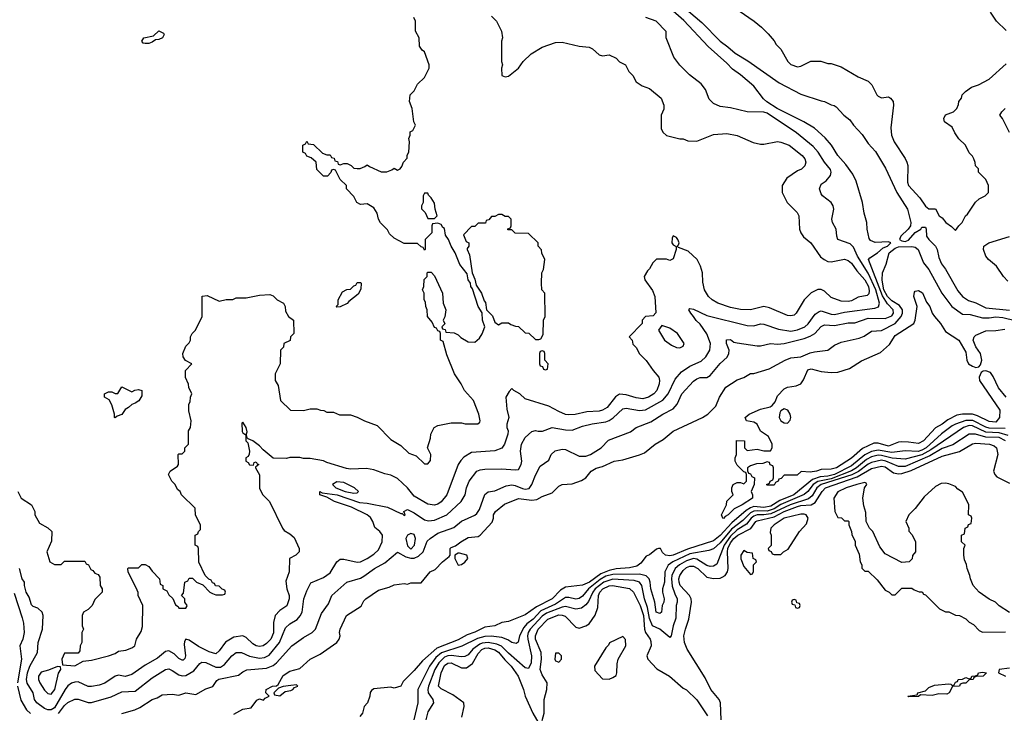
# Model space of a CAD drawing. Header units: inches. Extents: x 2348341 to 2479810, y 460419 to 613669.
# Tile 543 of 656: x 2420683 to 2426540, y 580609 to 584738. Entities that reach past the tile are written whole.
import ezdxf

# ---------------------------------------------------------------- set-up
doc = ezdxf.new("R2010")
doc.units = ezdxf.units.IN
doc.header["$MEASUREMENT"] = 0
doc.layers.add('C4528', color=7, linetype='Continuous')

msp = doc.modelspace()

# ---------------------------------------------------------------- linework, layer by layer
at = {"layer": 'C4528', "color": 2}
for points, elevation in [([(2424570, 584868.7), (2424741.3, 584721.3), (2424849.3, 584609.3), (2424896, 584576), (2424938.3, 584538.3), (2425013.7, 584493.7), (2425201.1, 584361.1), (2425330, 584295.2), (2425450, 584254), (2425470.6, 584250.6), (2425510, 584231), (2425527.7, 584227.7), (2425539.1, 584219.1), (2425586, 584170), (2425621.6, 584141.6), (2425643, 584110), (2425694.7, 584054.7), (2425730, 584001.6), (2425772.9, 583952.9), (2425833.5, 583853.5), (2425899.5, 583710), (2425963.1, 583610), (2425983.1, 583530), (2425981.7, 583510), (2425968.5, 583490), (2425924.2, 583450), (2425916.4, 583430), (2425930, 583421.5), (2425950, 583417.6), (2425970, 583424.9), (2426009.7, 583470.3), (2426044, 583490), (2426050, 583502), (2426070, 583502), (2426074.8, 583490), (2426077.3, 583450), (2426090.8, 583430), (2426130.7, 583390), (2426140.7, 583370), (2426150, 583322), (2426165.2, 583285.2), (2426190, 583252), (2426263.6, 583123.6), (2426290.5, 583090), (2426326.1, 583066.1), (2426370, 583052), (2426430, 583022.4), (2426571.1, 583008.9)], 62), ([(2421290, 580606.8), (2421368, 580630), (2421397.5, 580642.5), (2421470, 580690.7), (2421500.2, 580699.8), (2421530, 580718), (2421590, 580722), (2421630, 580716), (2421670, 580730.7), (2421730, 580720.7), (2421790, 580754.8), (2421832.3, 580767.7), (2421856, 580804), (2421867.2, 580812.8), (2421985.2, 580834.8), (2422010, 580856), (2422032.9, 580867.1), (2422150, 580877.6), (2422190, 580892.4), (2422211, 580909), (2422301.2, 581010), (2422370, 581060.7), (2422422, 581090), (2422442, 581110), (2422478, 581202), (2422520.2, 581259.8), (2422539, 581310), (2422628.7, 581390), (2422710, 581413.4), (2422730, 581424.9), (2422793.2, 581470), (2422855.6, 581504.4), (2422930, 581567.3), (2422980, 581540), (2423010, 581531.3), (2423030, 581532.6), (2423055.8, 581544.2), (2423082.4, 581570), (2423105.8, 581634.2), (2423124, 581650), (2423170, 581680.5), (2423265.6, 581714.4), (2423310, 581753.4), (2423390, 581787.3), (2423402, 581798), (2423417.7, 581822.3), (2423449.7, 581910.3), (2423470, 581927.7), (2423510, 581933), (2423576.9, 581963.1), (2423610, 581968.4), (2423630, 581964.9), (2423673.6, 581946.4), (2423690, 581943.1), (2423712.5, 581947.5), (2423729.5, 581970), (2423750, 582026), (2423779.5, 582080.5), (2423830, 582116), (2423844.5, 582150), (2423868.8, 582171.2), (2423910, 582182), (2423930, 582179.5), (2424010, 582139.3), (2424050, 582139.5), (2424077.2, 582150), (2424142, 582190), (2424185.6, 582234.4), (2424316.5, 582283.5), (2424349.5, 582310.5), (2424436.6, 582343.4), (2424509, 582390), (2424570, 582420.7), (2424592.7, 582450), (2424621.2, 582510), (2424690, 582586.8), (2424710, 582600.7), (2424730, 582607.3), (2424770, 582607.7), (2424790, 582618.8), (2424849.7, 582690.3), (2424891.8, 582728.2), (2424900.9, 582750), (2424902, 582770), (2424886.6, 582810), (2424887.3, 582832.7), (2424910, 582833.4), (2424930, 582818.8), (2424950, 582814), (2425070, 582796), (2425090, 582796), (2425149.5, 582810.5), (2425190, 582805.5), (2425230, 582810.4), (2425350, 582840.3), (2425385.7, 582854.3), (2425412.7, 582870), (2425450, 582910.6), (2425470, 582921.6), (2425530, 582917.6), (2425610, 582932.4), (2425650, 582932.4), (2425730, 582960.3), (2425830, 582959.5), (2425870, 582975.5), (2425880.5, 582990), (2425878, 583010), (2425845.8, 583045.8), (2425814.2, 583094.2), (2425731.8, 583310), (2425739.6, 583320.4), (2425785.1, 583350), (2425820, 583380), (2425844, 583390), (2425865.2, 583410), (2425850, 583416.3), (2425771.1, 583411.1), (2425744, 583424), (2425734.9, 583434.9), (2425723.7, 583490), (2425722, 583530), (2425706.3, 583586.3), (2425696.9, 583650), (2425657.5, 583777.5), (2425638, 583818), (2425596.2, 583876.2), (2425549.1, 583929.1), (2425511.5, 583991.5), (2425474.1, 584034.1), (2425410, 584092.6), (2425347, 584130), (2425189.2, 584209.2), (2425128, 584248), (2425107.4, 584267.4), (2425050, 584342.6), (2424970, 584409.7), (2424923, 584443), (2424890, 584478.7), (2424778.2, 584578.2), (2424633.2, 584733.2), (2424537.2, 584817.2)], 62), ([(2424962, 584790), (2425052, 584730), (2425094.4, 584694.4), (2425134.4, 584654.4), (2425170, 584612), (2425182, 584590), (2425210, 584562), (2425252, 584490), (2425270, 584472), (2425310, 584458), (2425330, 584462), (2425388.9, 584491.1), (2425448.4, 584491.6), (2425490, 584478), (2425510, 584478), (2425570, 584458), (2425670, 584398), (2425730, 584372), (2425752, 584350), (2425782, 584290), (2425790, 584282), (2425810, 584272), (2425850, 584278), (2425862, 584270), (2425878, 584250), (2425881, 584230), (2425865.2, 584094.8), (2425867.7, 584050), (2425884.9, 584010), (2425950, 583911), (2425959.1, 583890), (2425964.9, 583870), (2425963.1, 583770), (2425970.4, 583750), (2426037.4, 583677.4), (2426070, 583626.8), (2426090, 583611), (2426130, 583612), (2426152, 583570), (2426170, 583558), (2426192, 583530), (2426226.4, 583506.4), (2426250, 583482), (2426268.9, 583511.1), (2426288, 583530), (2426308, 583570), (2426320.4, 583579.6), (2426368.9, 583651.1), (2426390, 583672), (2426426, 583690), (2426446, 583710), (2426446, 583750), (2426430, 583786), (2426386, 583830), (2426386, 583850), (2426368.4, 583868.4), (2426367.3, 583887.3), (2426358, 583910), (2426350, 583926), (2426330, 583946), (2426308, 583990), (2426269.1, 584029.1), (2426244.7, 584064.7), (2426230, 584098), (2426184, 584130), (2426179, 584150), (2426189.4, 584170.6), (2426238, 584190), (2426258, 584210), (2426267.3, 584232.7), (2426268.4, 584251.6), (2426286, 584270), (2426288, 584290), (2426308.9, 584311.1), (2426344.7, 584335.3), (2426386, 584350), (2426450, 584384.7), (2426550, 584476)], 66), ([(2426550, 584672.7), (2426493.2, 584730), (2426458, 584782)], 66), ([(2420671.3, 581930), (2420692, 581890), (2420752, 581850), (2420772, 581810), (2420772, 581790), (2420799.6, 581739.6), (2420850, 581712), (2420874, 581690), (2420872.7, 581632.7), (2420844.7, 581570), (2420862, 581510), (2420890, 581494), (2420930, 581494), (2420950, 581514), (2421070, 581514), (2421078, 581498), (2421092.7, 581492.7), (2421105.4, 581465.4), (2421118, 581458), (2421130, 581442), (2421150, 581434), (2421159.6, 581419.6), (2421162, 581370), (2421174, 581350), (2421174, 581330), (2421130, 581286), (2421114, 581250), (2421090, 581226), (2421062, 581210), (2421054, 581190), (2421054, 581130), (2421062, 581110), (2421052, 581090), (2421052, 581030), (2421042, 581010), (2421039.6, 580980.4), (2421030, 580966), (2420950, 580966), (2420934, 580930), (2420938, 580898), (2421010, 580892), (2421060.4, 580919.6), (2421110, 580924.7), (2421210, 580951), (2421250, 580964.7), (2421270, 580978), (2421314.6, 580985.4), (2421350, 580998), (2421368, 581010), (2421378, 581050), (2421404.7, 581095.3), (2421413.6, 581126.4), (2421415.3, 581250), (2421388, 581310), (2421387.3, 581327.3), (2421376.4, 581356.4), (2421328.4, 581448.4), (2421326, 581470), (2421330, 581474), (2421390, 581474), (2421410, 581494), (2421430, 581494), (2421450, 581482), (2421470, 581454), (2421514, 581410), (2421518, 581378), (2421534, 581370), (2421534, 581350), (2421558, 581338), (2421570, 581314), (2421592.7, 581292.7), (2421610, 581254), (2421624.7, 581244.7), (2421630, 581234), (2421670, 581234), (2421676.4, 581243.6), (2421678, 581250), (2421666, 581270), (2421666, 581290), (2421646, 581310), (2421656.4, 581323.6), (2421666, 581390), (2421682, 581398), (2421690, 581414), (2421710, 581414), (2421734, 581390), (2421772.7, 581372.7), (2421814, 581330), (2421830, 581322), (2421850, 581314), (2421890, 581314), (2421902, 581318), (2421906, 581330), (2421902, 581342), (2421887.3, 581347.3), (2421870, 581366), (2421847.3, 581367.3), (2421842, 581382), (2421830, 581386), (2421822, 581402), (2421807.3, 581407.3), (2421786, 581430), (2421748.4, 581508.4), (2421746, 581590), (2421742, 581602), (2421726, 581610), (2421726, 581670), (2421742, 581678), (2421746, 581690), (2421758, 581702), (2421758, 581730), (2421728.4, 581788.4), (2421726, 581830), (2421646, 581910), (2421638, 581930), (2421622, 581942), (2421608, 581970), (2421588, 581990), (2421568, 582030), (2421578, 582050), (2421620.4, 582079.6), (2421628, 582090), (2421626, 582150), (2421630, 582154), (2421650, 582154), (2421666, 582170), (2421666, 582190), (2421686, 582210), (2421686, 582290), (2421698, 582310), (2421702, 582350), (2421688, 582410), (2421688, 582450), (2421696.4, 582463.6), (2421698, 582490), (2421706, 582510), (2421688.4, 582548.4), (2421687.3, 582567.3), (2421668.4, 582608.4), (2421668, 582650), (2421706, 582690), (2421668.9, 582708.9), (2421655.3, 582730), (2421654, 582750), (2421670, 582794), (2421690, 582814), (2421698, 582830), (2421698, 582850), (2421708, 582870), (2421728, 582890), (2421768.7, 582970), (2421768.7, 583091.3), (2421796.9, 583096.9), (2421870, 583062), (2421911.6, 583071.6), (2421950, 583072), (2421970, 583082), (2422030, 583082), (2422110, 583098), (2422170, 583102), (2422190, 583094), (2422214, 583070), (2422251.1, 583051.1), (2422262, 583030), (2422263.6, 583003.6), (2422282, 582970), (2422312, 582950), (2422314, 582870), (2422294, 582850), (2422291.1, 582828.9), (2422254, 582810), (2422251.6, 582788.4), (2422234, 582770), (2422232, 582690), (2422202, 582630), (2422202, 582590), (2422219.6, 582559.6), (2422234, 582470), (2422292.7, 582412.7), (2422370, 582411.3), (2422410, 582422), (2422450, 582422), (2422472.7, 582412.7), (2422491.6, 582411.6), (2422510, 582402), (2422550, 582402), (2422585.4, 582385.4), (2422650, 582384.7), (2422690, 582372), (2422734, 582350), (2422810, 582322), (2422890, 582238), (2422950, 582202), (2422996.9, 582156.9), (2423042, 582142), (2423090, 582094), (2423110, 582094), (2423127.3, 582112.7), (2423128, 582150), (2423108, 582190), (2423127.3, 582247.3), (2423128.9, 582271.1), (2423148.9, 582311.1), (2423170, 582322), (2423250, 582338), (2423310, 582338), (2423331.6, 582331.6), (2423408.4, 582331.6), (2423419, 582341), (2423422, 582350), (2423413.2, 582390), (2423382, 582470), (2423329.4, 582529.4), (2423309, 582570), (2423269, 582630), (2423223.1, 582743.1), (2423202, 582822), (2423186, 582830), (2423186, 582870), (2423182, 582882), (2423170, 582886), (2423162, 582902), (2423150, 582906), (2423136.4, 582936.4), (2423108, 582970), (2423106, 583010), (2423098, 583030), (2423096.4, 583056.4), (2423088, 583070), (2423088, 583110), (2423078, 583130), (2423086, 583150), (2423088.4, 583191.6), (2423106, 583210), (2423106, 583230), (2423110, 583234), (2423130, 583234), (2423150, 583214), (2423198, 583110), (2423202, 583050), (2423218, 583010), (2423211.6, 582968.4), (2423202, 582950), (2423212, 582928), (2423194, 582910), (2423198, 582898), (2423212.7, 582892.7), (2423218, 582878), (2423267.3, 582872.7), (2423290, 582862), (2423306, 582846), (2423350, 582821), (2423390, 582818), (2423418, 582842), (2423433.2, 582866.8), (2423449, 582910), (2423435.1, 582950), (2423433.6, 582993.6), (2423409.7, 583029.7), (2423376, 583136), (2423366.6, 583150), (2423364, 583170), (2423349.6, 583189.6), (2423344.7, 583224.7), (2423301.1, 583281.1), (2423272.7, 583350), (2423248.7, 583390), (2423234, 583430), (2423215.5, 583455.5), (2423210, 583494), (2423200.2, 583500.2), (2423190, 583518), (2423170, 583526), (2423138, 583522), (2423134, 583510), (2423134, 583470), (2423094, 583430), (2423094, 583370), (2423090, 583366), (2423082, 583382), (2423070, 583386), (2423050, 583406), (2422970, 583406), (2422910, 583438), (2422883.1, 583463.1), (2422870, 583486), (2422828.4, 583528.4), (2422818, 583550), (2422810, 583586), (2422790, 583618), (2422750, 583642), (2422710, 583638), (2422688.7, 583648.7), (2422670, 583686), (2422626, 583730), (2422626, 583750), (2422590, 583786), (2422562, 583842), (2422550, 583846), (2422538, 583842), (2422532.7, 583827.3), (2422512.7, 583807.3), (2422490, 583806), (2422450, 583846), (2422446, 583890), (2422416.4, 583916.4), (2422390, 583926), (2422382, 583942), (2422366, 583950), (2422366, 583990), (2422382, 583998), (2422390, 584014), (2422398, 583998), (2422430, 583994), (2422483.6, 583943.6), (2422510, 583934), (2422530, 583934), (2422538, 583918), (2422552.7, 583912.7), (2422558, 583898), (2422572.7, 583892.7), (2422578, 583878), (2422590, 583874), (2422610, 583882), (2422630, 583882), (2422654, 583870), (2422670, 583854), (2422690, 583852), (2422707.3, 583852.7), (2422736.4, 583863.6), (2422750, 583874), (2422763.6, 583863.6), (2422832.7, 583832.7), (2422867.3, 583832.7), (2422896.4, 583843.6), (2422910, 583854), (2422930, 583842), (2422946, 583850), (2422956.4, 583863.6), (2422966, 583890), (2422987.3, 583912.7), (2422988.4, 583931.6), (2422998, 583950), (2423002, 584010), (2422998, 584030), (2423006, 584050), (2423006, 584070), (2423022, 584078), (2423038, 584110), (2423028, 584130), (2423018, 584210), (2423002, 584250), (2423006, 584290), (2423030, 584314), (2423050, 584354), (2423090, 584394), (2423118, 584450), (2423118, 584470), (2423090, 584546), (2423076.4, 584556.4), (2423060.4, 584580.4), (2423058, 584630), (2423038, 584670), (2423038, 584730), (2423028, 584750)], 74), ([(2423490, 584758), (2423518, 584730), (2423548, 584670), (2423555.3, 584630), (2423548.7, 584610), (2423548, 584490), (2423555.3, 584470), (2423548.4, 584448.4), (2423550, 584406), (2423570, 584398), (2423590, 584402), (2423650, 584448.7), (2423678, 584490), (2423724.5, 584535.5), (2423790, 584574), (2423870, 584602), (2423910, 584604), (2424010, 584581.2), (2424070, 584574), (2424090, 584564), (2424130, 584529), (2424150, 584522), (2424190, 584528), (2424230, 584508), (2424250, 584488), (2424286, 584470), (2424306, 584430), (2424330, 584406), (2424348.9, 584368.9), (2424384.7, 584344.7), (2424430, 584328), (2424498, 584270), (2424515.3, 584230), (2424514.6, 584205.4), (2424498, 584170), (2424498, 584090), (2424508.9, 584068.9), (2424530, 584048.7), (2424610, 584028), (2424630, 584028), (2424656.4, 584016.4), (2424710, 584015.3), (2424810, 584054), (2424890, 584061.2), (2424950, 584049.2), (2425046.3, 584006.3), (2425090, 583997.2), (2425110, 583997.2), (2425190, 584012.7), (2425210, 584009.3), (2425259, 583990), (2425337.2, 583930), (2425353.2, 583910), (2425359, 583890), (2425352.5, 583867.5), (2425332.5, 583847.5), (2425310, 583838), (2425245.6, 583794.4), (2425218, 583750), (2425218, 583710), (2425248, 583650), (2425308, 583590), (2425318, 583570), (2425322, 583490), (2425328.7, 583470), (2425345.6, 583445.6), (2425389.1, 583409.1), (2425445.6, 583325.6), (2425468, 583310), (2425490, 583299), (2425510, 583297.2), (2425590, 583312.7), (2425610, 583305.2), (2425630, 583289.3), (2425662.6, 583242.6), (2425710, 583189.4), (2425731.2, 583148.8), (2425736.1, 583123.9), (2425734.3, 583105.7), (2425724.1, 583095.9), (2425670, 583085.5), (2425630, 583064.4), (2425610, 583060.4), (2425570, 583063), (2425510, 583084), (2425470, 583121), (2425450.7, 583130.7), (2425430, 583131.3), (2425390, 583111.3), (2425349, 583070), (2425301.2, 582990), (2425290, 582978.8), (2425270, 582974), (2425250, 582976.3), (2425143.4, 583023.4), (2425110, 583030.6), (2425029.5, 583010.5), (2424970, 583012.7), (2424910, 583024.4), (2424836, 583050), (2424801, 583070), (2424781, 583090), (2424756, 583130), (2424745.4, 583174.6), (2424744.7, 583230), (2424732, 583270), (2424712, 583310), (2424659.8, 583359.8), (2424602, 583382), (2424594, 583390), (2424602, 583398), (2424604.7, 583410), (2424598, 583430), (2424590, 583442), (2424570, 583452), (2424563.1, 583436.9), (2424562, 583410), (2424570, 583398), (2424588, 583388), (2424588.7, 583370), (2424570, 583314), (2424550, 583304.7), (2424530, 583312), (2424470, 583312), (2424448, 583290), (2424430, 583254), (2424416.4, 583243.6), (2424398, 583210), (2424402, 583190), (2424446.3, 583126.3), (2424461.2, 583090), (2424467.3, 582992.7), (2424450, 582974), (2424406, 582970), (2424386, 582950), (2424386, 582930), (2424308, 582850), (2424326, 582830), (2424330, 582806), (2424350, 582786), (2424370, 582748), (2424410, 582708), (2424450, 582648.7), (2424484, 582610), (2424489.2, 582590), (2424486.6, 582570), (2424471.8, 582530), (2424454.5, 582510), (2424424, 582490), (2424390, 582481.3), (2424350, 582486.7), (2424290, 582504.9), (2424250, 582508.2), (2424226.6, 582493.4), (2424178, 582430), (2424150, 582412.7), (2424130, 582407), (2424056.6, 582403.4), (2423987.7, 582387.7), (2423950, 582384.9), (2423930, 582387.7), (2423890, 582404.9), (2423830, 582436.3), (2423690, 582481), (2423658, 582510), (2423622, 582530), (2423610, 582542), (2423594.6, 582525.4), (2423575.3, 582490), (2423580.2, 582420.2), (2423592.3, 582370), (2423580.9, 582330), (2423581.2, 582310), (2423589.3, 582290), (2423586.6, 582270), (2423566, 582210), (2423550, 582187.3), (2423510, 582170.7), (2423370, 582160.5), (2423325.6, 582134.4), (2423306, 582114), (2423291.8, 582090), (2423224.5, 581910), (2423190, 581867.3), (2423170, 581853.4), (2423150, 581847.7), (2423110, 581853.4), (2423030, 581902), (2422990.4, 581950.4), (2422930, 582006), (2422890, 582026), (2422854.4, 582034.4), (2422790, 582058.8), (2422746.4, 582066.4), (2422650, 582062.8), (2422626.4, 582066.4), (2422510, 582101), (2422490, 582111), (2422410, 582126), (2422370, 582126), (2422350, 582131.3), (2422290, 582131.3), (2422270, 582124.7), (2422190, 582127.7), (2422130, 582177.3), (2422110, 582200.7), (2422070, 582231), (2422042, 582242), (2422034, 582250), (2422031.6, 582271.6), (2422035.3, 582284.7), (2422030.8, 582310), (2422010, 582342), (2422004, 582336), (2422006.3, 582286.3), (2422010, 582278), (2422027.3, 582267.3), (2422028, 582230), (2422039, 582219), (2422048.7, 582170), (2422048, 582152), (2422042, 582138), (2422028, 582130), (2422028, 582110), (2422042, 582102), (2422050, 582088), (2422074, 582086), (2422078, 582102), (2422090, 582106), (2422094.6, 582094.6), (2422106, 582090), (2422086, 582074), (2422086, 582070), (2422108.4, 582028.4), (2422110, 581946), (2422129.1, 581909.1), (2422168, 581870), (2422246, 581710), (2422256.4, 581696.4), (2422290, 581678), (2422314.6, 581654.6), (2422346, 581590), (2422346, 581570), (2422326, 581550), (2422288, 581530), (2422286, 581450), (2422265.2, 581394.8), (2422272.7, 581350), (2422286, 581310), (2422286, 581290), (2422271.3, 581248.7), (2422230, 581220.7), (2422202, 581190), (2422193, 581150), (2422192.2, 581087.8), (2422175.6, 581050), (2422150, 581023.8), (2422130, 581010.5), (2422110, 581006.4), (2422090, 581010.5), (2422070, 581023), (2422030, 581060.7), (2422010, 581070.6), (2421957.2, 581062.8), (2421907.7, 581032.3), (2421870, 580981), (2421850, 580962.8), (2421810, 580974.8), (2421747.1, 581007.1), (2421690, 581044.9), (2421670, 581050.8), (2421662.9, 581037.1), (2421661.6, 581018.4), (2421669.3, 580950), (2421665.6, 580934.4), (2421654.2, 580925.8), (2421650, 580924), (2421630, 580934.8), (2421602.4, 580962.4), (2421570, 580980.7), (2421550, 580977.3), (2421503.3, 580936.7), (2421430, 580895.5), (2421350, 580839.1), (2421310, 580828.2), (2421270, 580835.5), (2421250, 580830.5), (2421190, 580787.7), (2421155.3, 580775.3), (2421110, 580767.7), (2421090, 580767.7), (2421030, 580795.5), (2421010, 580794.9), (2420990, 580788), (2420970, 580773), (2420953.3, 580750), (2420890, 580641.3), (2420870, 580629.1), (2420850, 580629.1), (2420830, 580637.6), (2420783.8, 580670), (2420771.7, 580691.7), (2420762, 580730), (2420728.1, 580788.1), (2420723.6, 580810), (2420729.1, 580850), (2420742.6, 580890), (2420787.7, 580970), (2420793, 581030), (2420818.8, 581110), (2420822, 581190), (2420816.3, 581210), (2420790, 581234.8), (2420763.8, 581243.8), (2420753.7, 581253.7), (2420739.1, 581299.1), (2420721, 581330), (2420711.3, 581370), (2420711.3, 581390), (2420698, 581410), (2420682, 581470)], 70), ([(2420913.5, 580606.5), (2420950, 580654.4), (2420970, 580672.7), (2421010, 580693.4), (2421030, 580693), (2421090, 580673), (2421110, 580673), (2421226.4, 580706.4), (2421290, 580736.3), (2421370, 580740.5), (2421470, 580819.1), (2421550, 580870.4), (2421570, 580872.4), (2421590, 580864.4), (2421630, 580838.4), (2421650, 580832.7), (2421670, 580834.4), (2421719.4, 580860.6), (2421754.5, 580905.5), (2421766.3, 580913.7), (2421790, 580911.7), (2421850, 580882.7), (2421876.6, 580883.4), (2421901.1, 580898.9), (2421943.7, 580950), (2421970, 580970.4), (2422002, 580970), (2422050, 580948.5), (2422110, 580937.4), (2422139.5, 580940.5), (2422166.2, 580953.8), (2422228.2, 581030), (2422263.5, 581116.5), (2422290, 581140.7), (2422333.4, 581166.6), (2422351.5, 581188.5), (2422362, 581210), (2422372.3, 581290), (2422390, 581338), (2422415.1, 581384.9), (2422490, 581418), (2422530, 581445.5), (2422570, 581511), (2422590, 581526), (2422610, 581526.8), (2422690, 581508), (2422710, 581510.5), (2422750, 581530.4), (2422790, 581555.5), (2422817.7, 581582.3), (2422839.3, 581630), (2422841.2, 581670), (2422825.2, 581690), (2422795.1, 581715.1), (2422783.7, 581750), (2422770, 581774), (2422749.3, 581790), (2422656.8, 581836.8), (2422554.5, 581870), (2422510, 581896), (2422468.7, 581910), (2422468, 581930), (2422482, 581922), (2422570.7, 581910), (2422704.1, 581864.1), (2422750, 581860.2), (2422870, 581835.5), (2422950, 581798), (2422958, 581798), (2422970, 581786), (2422975.3, 581790), (2422970, 581806), (2422966, 581806), (2422968, 581810), (2422990, 581821), (2423030, 581802), (2423090, 581760.5), (2423114.6, 581754.6), (2423150, 581757.6), (2423222.7, 581790), (2423309.3, 581870), (2423332.7, 581910), (2423341.2, 581950), (2423357.2, 581990), (2423402, 582050), (2423421.5, 582058.5), (2423450, 582062.8), (2423550, 582064.9), (2423630, 582057.3), (2423650, 582061), (2423665.2, 582090), (2423669.3, 582110), (2423660.9, 582170), (2423667, 582210), (2423690, 582251), (2423730, 582286), (2423750, 582292), (2423767.3, 582287.3), (2423792, 582288), (2423849.2, 582310.8), (2423930, 582297.1), (2423970, 582294.9), (2424030, 582318), (2424087.9, 582332.1), (2424170, 582344.4), (2424188.3, 582351.7), (2424212.6, 582367.4), (2424270, 582422), (2424290, 582425.5), (2424370, 582412.2), (2424405.3, 582414.7), (2424507.6, 582472.4), (2424539.6, 582510), (2424582.3, 582597.7), (2424618.7, 582641.3), (2424670, 582675.5), (2424735.8, 582704.2), (2424763.7, 582730), (2424787, 582770), (2424792, 582810), (2424770, 582868.7), (2424730, 582925.2), (2424706.5, 582946.5), (2424691.8, 582971.8), (2424674, 582990), (2424664, 583010), (2424670, 583018), (2424690, 583014), (2424770, 582977.1), (2425010, 582918), (2425050, 582915.5), (2425090, 582927.7), (2425110, 582925.5), (2425196.1, 582896.1), (2425270, 582884.2), (2425310, 582892), (2425352.3, 582910), (2425372.2, 582927.8), (2425415.2, 582984.8), (2425439.1, 583000.9), (2425450, 583003.8), (2425510, 582984.2), (2425530, 582982.6), (2425590, 582996), (2425770, 583020.3), (2425791.1, 583028.9), (2425798, 583050), (2425775.7, 583130), (2425730, 583229.7), (2425666.2, 583330), (2425642.8, 583382.8), (2425623.5, 583403.5), (2425549.2, 583430), (2425542.7, 583450), (2425539.3, 583490), (2425517.2, 583530), (2425513.2, 583550), (2425526, 583610), (2425521.2, 583630), (2425509, 583650), (2425459, 583690), (2425450, 583702), (2425440.9, 583730), (2425450, 583758), (2425480.9, 583779.1), (2425505.2, 583810), (2425509.2, 583830), (2425505.6, 583845.6), (2425470, 583889), (2425432.7, 583950), (2425402.3, 583982.3), (2425303.6, 584063.6), (2425130, 584182), (2425110, 584188), (2425009.3, 584189.3), (2424910, 584214), (2424850, 584222), (2424810, 584238), (2424784.7, 584264.7), (2424763.1, 584323.1), (2424736.5, 584356.5), (2424668, 584410), (2424610, 584468), (2424574.6, 584514.6), (2424528.7, 584630), (2424528, 584668), (2424468.4, 584728.4), (2424408, 584750)], 66), ([(2426570, 584066), (2426528.9, 584148.9), (2426514, 584170), (2426525.2, 584190), (2426544, 584210)], 62), ([(2426561.2, 583181.2), (2426534, 583210), (2426493.2, 583270), (2426445.2, 583310), (2426429, 583330), (2426415.3, 583370), (2426418, 583390), (2426448, 583410), (2426570, 583446.8)], 62), ([(2421955.6, 580604.4), (2422010, 580633), (2422059, 580641), (2422094, 580686), (2422110, 580694), (2422132.7, 580687.3), (2422142, 580698), (2422166, 580710), (2422146, 580730), (2422148.7, 580750), (2422186, 580770), (2422210, 580772), (2422220.4, 580779.6), (2422250, 580834), (2422290, 580858.8), (2422350, 580876.3), (2422409.6, 580930.4), (2422470, 580960.7), (2422569.2, 581030), (2422582.7, 581050), (2422589.2, 581070), (2422585.2, 581090), (2422589, 581110), (2422626.6, 581190), (2422713.3, 581246.7), (2422730, 581278), (2422742, 581290), (2422817.5, 581342.5), (2422881.2, 581358.8), (2422910, 581374), (2422970, 581381), (2422990, 581378), (2423010, 581384.7), (2423070, 581384.7), (2423124, 581450), (2423154.7, 581465.3), (2423197, 581510), (2423238, 581542), (2423244, 581550), (2423243.7, 581590), (2423250, 581596.3), (2423275.1, 581604.9), (2423306.6, 581630), (2423350, 581654.9), (2423410, 581660.4), (2423422, 581670), (2423493.1, 581746.9), (2423500.9, 581770), (2423500.9, 581790), (2423512.7, 581810), (2423566.6, 581853.4), (2423650, 581886.7), (2423730, 581878), (2423758.8, 581881.2), (2423790, 581899.1), (2423850, 581922), (2423890, 581960.7), (2423909.5, 581970.5), (2423970, 581975.5), (2424025.4, 581994.6), (2424050, 582010.8), (2424082, 582050), (2424112.1, 582067.9), (2424150, 582078.8), (2424218, 582110), (2424270, 582117.3), (2424370, 582146.8), (2424400.2, 582159.8), (2424462, 582210), (2424510, 582238.8), (2424570, 582288.2), (2424744, 582370), (2424775.3, 582390), (2424823.1, 582436.9), (2424845.2, 582490), (2424884, 582550), (2424950, 582594.8), (2424990, 582606.8), (2425030, 582631), (2425050, 582631), (2425141.5, 582658.5), (2425235.3, 582710), (2425270, 582724), (2425330, 582730.6), (2425385.4, 582754.6), (2425410, 582760.7), (2425489.1, 582770.9), (2425530, 582801), (2425570, 582818.8), (2425677.2, 582842.8), (2425705.6, 582854.4), (2425750, 582882.8), (2425810, 582887.7), (2425889.6, 582930), (2425927.1, 582970), (2425933.7, 582990), (2425933.7, 583010), (2425916.8, 583036.8), (2425870, 583063.8), (2425845.2, 583090), (2425823.4, 583130), (2425812.8, 583187.2), (2425814.5, 583230), (2425837.4, 583282.6), (2425854, 583350), (2425890, 583377.5), (2425910, 583384.7), (2425990, 583387), (2426010, 583383.8), (2426027.7, 583370), (2426059.1, 583290), (2426090, 583250.7), (2426168, 583110), (2426227.3, 583030), (2426290, 582984), (2426337.2, 582982.8), (2426410, 582963.1), (2426450, 582962.3), (2426490, 582968.9), (2426530, 582965.2), (2426670, 582932)], 58), ([(2426551.1, 582491.1), (2426506.1, 582546.1), (2426473.5, 582613.5), (2426456.6, 582636.6), (2426430, 582648), (2426414, 582646), (2426401.7, 582638.3), (2426390.3, 582610), (2426392.2, 582590), (2426512.9, 582412.9), (2426510.4, 582370), (2426490, 582342.4), (2426450, 582345.7), (2426380.3, 582380.3), (2426350, 582388.8), (2426291.4, 582388.6), (2426256.7, 582383.3), (2426203.7, 582356.3), (2426170, 582329.7), (2426130, 582307.3), (2426059.1, 582230), (2426030, 582214.5), (2425970, 582223.6), (2425930, 582224.2), (2425910, 582222.4), (2425850, 582199.7), (2425790, 582216.3), (2425763.4, 582216.6), (2425695.8, 582184.2), (2425630, 582128), (2425540.7, 582070), (2425510, 582061.6), (2425450, 582060.9), (2425422, 582050), (2425384.5, 582044.5), (2425331.6, 582048.4), (2425307.3, 582027.3), (2425230, 582026), (2425212.7, 582007.3), (2425198, 582002), (2425194, 581990), (2425178, 581982), (2425170, 581966), (2425130, 581966), (2425126, 581970), (2425142, 581978), (2425146, 581990), (2425162, 581998), (2425166, 582010), (2425166, 582070), (2425162, 582082), (2425147.3, 582087.3), (2425142, 582102), (2425130, 582106), (2425103.6, 582096.4), (2425066.4, 582093.6), (2425030, 582082), (2425012, 582070), (2425012.7, 582052.7), (2425018, 582038), (2425030, 582034), (2425038, 582018), (2425054, 582010), (2425052, 581970), (2425034, 581930), (2425042, 581910), (2425042, 581890), (2424981, 581850), (2424933.4, 581826.6), (2424898, 581790), (2424879.6, 581780.4), (2424868.9, 581768.9), (2424866, 581770), (2424858, 581790), (2424888, 581850), (2424888.4, 581871.6), (2424926, 581910), (2424918, 581930), (2424918, 581950), (2424926, 581970), (2424950, 581982), (2424970, 581982), (2424990, 581974), (2425006, 581990), (2425006, 582030), (2425002, 582042), (2424990, 582046), (2424950, 582086), (2424938, 582110), (2424938, 582130), (2424946, 582150), (2424947.3, 582232.7), (2424994, 582230), (2424994, 582190), (2425010, 582174), (2425070, 582182), (2425110, 582171.3), (2425148, 582172), (2425158, 582190), (2425158, 582210), (2425136.5, 582256.5), (2425090, 582288), (2425068.7, 582330), (2425050, 582341.2), (2425006, 582350), (2424998, 582370), (2425022, 582390), (2425090, 582418.8), (2425146.3, 582433.7), (2425158.6, 582441.4), (2425177.2, 582462.8), (2425190, 582498), (2425230, 582540.7), (2425250, 582550.6), (2425302, 582558), (2425329.3, 582570.7), (2425346, 582594), (2425370, 582654), (2425390, 582658.8), (2425450, 582644), (2425510, 582637.3), (2425550, 582638.8), (2425618.7, 582661.3), (2425690, 582707.3), (2425803.3, 582756.7), (2425856.6, 582803.4), (2425890, 582858.8), (2426001.2, 582930), (2426009.3, 582950), (2426021.2, 583030), (2426001.2, 583090), (2426004.7, 583115.3), (2426010, 583122), (2426030, 583126), (2426052.3, 583112.3), (2426076.8, 583056.8), (2426096, 583030), (2426110.8, 582990.8), (2426124.7, 582970), (2426161, 582930), (2426190, 582881), (2426270, 582830.8), (2426310, 582758), (2426316.3, 582710), (2426327.3, 582690), (2426350, 582674.4), (2426370, 582668.2), (2426387.9, 582672.1), (2426397.7, 582682.3), (2426406.3, 582710), (2426398, 582750), (2426369.5, 582790), (2426354.5, 582830), (2426360.9, 582850), (2426370, 582860.7), (2426430, 582885.5), (2426490, 582888.2), (2426543.6, 582896.4)], 54), ([(2426544.9, 582304.9), (2426450, 582306.3), (2426430, 582311.6), (2426352.3, 582352.3), (2426310, 582351.5), (2426250, 582330.9), (2426230, 582319.7), (2426166.8, 582273.2), (2426075.8, 582190), (2426050, 582174.6), (2426027.6, 582167.6), (2425949.1, 582170.9), (2425870, 582160.7), (2425790, 582175.7), (2425750, 582167.3), (2425710, 582147.2), (2425630, 582081.1), (2425530, 582030.6), (2425490, 582020.4), (2425443.4, 582016.6), (2425399.4, 582000.6), (2425287.2, 581910), (2425203.6, 581876.4), (2425150, 581841.3), (2425110, 581833.7), (2425050, 581839.1), (2425030, 581831.6), (2425004.4, 581815.6), (2424918.4, 581741.6), (2424850, 581666.6), (2424810, 581636.4), (2424654.7, 581585.3), (2424570.7, 581550), (2424550, 581546), (2424524, 581550), (2424505.6, 581565.6), (2424494, 581590), (2424482, 581590), (2424470, 581585.2), (2424430, 581552.7), (2424410, 581544), (2424378, 581502), (2424354.5, 581485.5), (2424310, 581474.8), (2424230, 581468), (2424190, 581458.9), (2424140.4, 581439.6), (2424073.1, 581390), (2424030, 581371.1), (2423930, 581360.4), (2423898.7, 581341.3), (2423850.8, 581289.2), (2423757.6, 581242.4), (2423690, 581194.7), (2423590, 581154.5), (2423550, 581149.6), (2423510, 581129.7), (2423450, 581122), (2423390, 581091.3), (2423343.6, 581076.4), (2423290, 581046.9), (2423163.8, 580996.2), (2423078.5, 580921.5), (2423030, 580862.7), (2422962.8, 580797.2), (2422950, 580769.3), (2422910, 580759), (2422890, 580764), (2422790, 580755.3), (2422775.3, 580744.7), (2422767.5, 580732.5), (2422766, 580710), (2422751.3, 580670), (2422731, 580649), (2422722.8, 580610), (2422706.8, 580590)], 58), ([(2426562.5, 582262.5), (2426510, 582278.4), (2426430, 582282), (2426350, 582320.7), (2426330, 582321.2), (2426296.4, 582310), (2426103, 582177), (2426050, 582148), (2425950, 582121.7), (2425872.3, 582127.7), (2425810, 582143.7), (2425790, 582144.5), (2425750, 582134.6), (2425720.3, 582119.7), (2425660.7, 582070), (2425630, 582051.2), (2425510, 582004.3), (2425430, 581988.4), (2425402.6, 581970), (2425370.7, 581929.3), (2425348.2, 581911.8), (2425210, 581851.2), (2425170, 581825.9), (2425130, 581811.5), (2425070, 581814.1), (2425050, 581811.2), (2425030, 581801.4), (2424983.6, 581756.4), (2424915.9, 581704.1), (2424850, 581623.9), (2424810, 581587.8), (2424781.5, 581578.5), (2424670, 581558.3), (2424568.4, 581510), (2424539.5, 581490), (2424520.2, 581450), (2424517.7, 581390), (2424506.4, 581350), (2424505.5, 581330), (2424517, 581290), (2424514, 581270), (2424504.9, 581250), (2424501, 581210), (2424490, 581202.7), (2424469.7, 581210), (2424460.7, 581270), (2424436.3, 581350), (2424432.6, 581390), (2424426.3, 581410), (2424410, 581426.3), (2424370, 581437.2), (2424210, 581434.5), (2424170, 581424.1), (2424135.2, 581404.8), (2424066.5, 581350), (2424030, 581305.6), (2424010, 581291.8), (2423990, 581287.8), (2423950, 581298.4), (2423930, 581298), (2423870, 581257.4), (2423781.8, 581218.2), (2423736.1, 581170), (2423699.1, 581140.9), (2423681.4, 581118.6), (2423656.5, 581070), (2423647.1, 581032.9), (2423636.3, 581023.7), (2423610, 581029.6), (2423585.7, 581045.7), (2423550, 581060.5), (2423487.6, 581067.6), (2423450, 581066.8), (2423406.7, 581053.3), (2423312.6, 581007.4), (2423191.8, 580968.2), (2423158.6, 580941.4), (2423119.6, 580890), (2423050.4, 580750), (2423050.8, 580670), (2423027.7, 580570)], 62), ([(2426546.3, 582230), (2426510, 582250.6), (2426430, 582252.8), (2426368.8, 582271.2), (2426330, 582271.2), (2426233.7, 582206.3), (2426170, 582184.8), (2426097.6, 582142.4), (2425950, 582077.7), (2425910, 582078.2), (2425835.6, 582110), (2425810, 582115), (2425750, 582102.3), (2425730, 582092.4), (2425671.9, 582048.1), (2425632.2, 582027.8), (2425450.1, 581969.9), (2425424.9, 581950), (2425396.1, 581903.9), (2425374.1, 581885.9), (2425265.7, 581850), (2425150, 581796.1), (2425110, 581789.3), (2425070, 581789.9), (2425050, 581783.2), (2425033.4, 581770), (2425005.3, 581734.7), (2424950, 581700.6), (2424910, 581662.5), (2424873, 581610), (2424830, 581497.2), (2424810, 581483.7), (2424790, 581482), (2424770, 581487.8), (2424710, 581527.1), (2424690, 581530.7), (2424650, 581517.3), (2424606.6, 581493.4), (2424581.5, 581470), (2424561.2, 581430), (2424559.3, 581410), (2424564.7, 581364.7), (2424578.9, 581318.9), (2424593.4, 581290), (2424593.4, 581270), (2424588.4, 581250), (2424585.5, 581174.5), (2424570.4, 581130), (2424558.8, 581070), (2424550, 581059), (2424490, 581109.4), (2424447.6, 581130), (2424430, 581173.2), (2424418, 581238), (2424399.8, 581290), (2424382.6, 581370), (2424370, 581389.6), (2424338.4, 581398.4), (2424210, 581407.4), (2424156.9, 581390), (2424106.4, 581350), (2424091.1, 581330), (2424066.1, 581273.9), (2424050, 581254.7), (2424024.5, 581235.5), (2423990, 581228.3), (2423930, 581243.5), (2423910, 581241.4), (2423816.1, 581203.9), (2423790, 581187.6), (2423720.2, 581110), (2423708.2, 581090), (2423703.6, 581070), (2423705.5, 581050), (2423727.4, 580950), (2423724.9, 580910), (2423710, 580876), (2423690, 580879.5), (2423590, 580966), (2423548.4, 581008.4), (2423520.8, 581020.8), (2423470, 581029.8), (2423433.1, 581026.9), (2423419.3, 581020.7), (2423378.7, 580990), (2423350, 580957), (2423330, 580947.8), (2423310, 580945.1), (2423250, 580953.6), (2423230, 580951.5), (2423210, 580942.8), (2423175.5, 580910), (2423151.3, 580870), (2423113.8, 580770), (2423110.2, 580750), (2423113.1, 580730), (2423140.5, 580690), (2423144.9, 580670), (2423110, 580617.2), (2423098.9, 580570)], 66), ([(2424854.9, 580570), (2424850.5, 580670.5), (2424842.8, 580690), (2424793.4, 580750), (2424759.9, 580819.9), (2424654, 580990), (2424637, 581030), (2424634, 581070), (2424642.4, 581110), (2424663.8, 581170), (2424679.5, 581270), (2424677, 581290), (2424667, 581310), (2424612.4, 581370), (2424604.6, 581390), (2424604.2, 581410), (2424610, 581429), (2424630, 581459.6), (2424650, 581476.4), (2424670, 581485.4), (2424690, 581485.1), (2424716.9, 581470), (2424770, 581419.7), (2424810, 581411.2), (2424850, 581413.3), (2424861.2, 581418.8), (2424879.1, 581430), (2424894, 581450), (2424898, 581470), (2424892.3, 581570), (2424895.4, 581590), (2424910, 581623.1), (2424930, 581648.6), (2424954.9, 581670), (2425032, 581708), (2425062, 581750), (2425070, 581755.3), (2425170, 581778.1), (2425230.4, 581810), (2425310, 581840.2), (2425330, 581845.7), (2425390.2, 581849.8), (2425415.4, 581864.6), (2425456.5, 581930), (2425475.3, 581950), (2425664.2, 582015.8), (2425750, 582065.1), (2425810, 582080.4), (2425830, 582076.4), (2425881, 582041), (2425910, 582034.8), (2425930, 582035.6), (2425985.7, 582054.3), (2426170, 582140.4), (2426272.9, 582167.1), (2426350, 582212.8), (2426370, 582216.3), (2426451.1, 582211.1), (2426480.1, 582200.1), (2426492.3, 582190), (2426500.7, 582150), (2426475.1, 582050), (2426482.7, 582030), (2426495.6, 582015.6), (2426570, 581979.5)], 70), ([(2426570, 581208), (2426509.1, 581249.1), (2426488, 581270), (2426449.1, 581289.1), (2426389.2, 581329.2), (2426355.3, 581370), (2426338, 581410), (2426335.3, 581430), (2426318, 581470), (2426314.6, 581494.6), (2426303.1, 581523.1), (2426298, 581550), (2426298, 581590), (2426306, 581610), (2426286, 581630), (2426286, 581670), (2426302, 581678), (2426306, 581710), (2426322, 581718), (2426327.3, 581732.7), (2426342, 581738), (2426346, 581770), (2426342, 581782), (2426326, 581790), (2426328, 581850), (2426316.4, 581876.4), (2426290, 581926), (2426263.1, 581943.1), (2426250, 581958), (2426210, 581975.3), (2426190, 581978), (2426163.6, 581976.4), (2426130, 581958), (2426063.5, 581896.5), (2426010, 581828), (2425972, 581790), (2425954, 581750), (2425972, 581710), (2425972.7, 581692.7), (2425991.6, 581671.6), (2426012, 581630), (2426012, 581570), (2425992.7, 581547.3), (2425991.6, 581528.4), (2425974, 581510), (2425930, 581506), (2425830, 581558), (2425800.2, 581600.2), (2425758, 581690), (2425738, 581710), (2425718, 581750), (2425716.4, 581803.6), (2425703.1, 581843.1), (2425698, 581890), (2425708.9, 581951.1), (2425722, 581970), (2425718, 581978), (2425710, 581982), (2425662, 581970), (2425598, 581950), (2425550, 581928), (2425526, 581890), (2425532, 581810), (2425550, 581774), (2425571.6, 581771.6), (2425590, 581754), (2425610, 581754), (2425614, 581750), (2425614, 581730), (2425631.6, 581691.6), (2425632.7, 581672.7), (2425651.6, 581631.6), (2425652, 581610), (2425676.9, 581556.9), (2425682, 581510), (2425691.6, 581491.6), (2425692.7, 581472.7), (2425710, 581454), (2425730, 581454), (2425783.6, 581403.6), (2425830, 581342), (2425854, 581330), (2425870, 581314), (2425890, 581314), (2425930, 581354), (2425990, 581354), (2426003.6, 581343.6), (2426032.7, 581332.7), (2426051.6, 581331.6), (2426058, 581318), (2426070, 581314), (2426154, 581230), (2426190, 581212), (2426210, 581212), (2426250, 581192), (2426274, 581190), (2426310.9, 581170.9), (2426330, 581152), (2426356.9, 581136.9), (2426390, 581102), (2426410, 581092), (2426547.3, 581092.7)], 74), ([(2423790, 580566), (2423803, 580610), (2423802, 580690), (2423818.8, 580750), (2423821, 580790), (2423790, 580838), (2423779.1, 580870), (2423786.7, 580930), (2423783.7, 580970), (2423751.8, 581050), (2423750.3, 581070), (2423766.7, 581110), (2423824.9, 581170), (2423890, 581195.1), (2423910, 581193.7), (2423926.9, 581186.9), (2423990, 581122), (2424010, 581115.3), (2424050, 581128.7), (2424070, 581142), (2424106.4, 581193.6), (2424121.4, 581238.6), (2424126.3, 581310), (2424133.7, 581330), (2424152.4, 581350), (2424190, 581368.3), (2424209.7, 581369.7), (2424310, 581351.2), (2424334, 581330), (2424374.2, 581250), (2424392.7, 581190), (2424398.7, 581110), (2424405.7, 581090), (2424433.6, 581050), (2424437.1, 581037.1), (2424438.4, 581010), (2424413.2, 580950), (2424419, 580930), (2424472.9, 580872.9), (2424548, 580830), (2424630, 580758), (2424650, 580748), (2424710, 580688.7), (2424774.2, 580594.1)], 70), ([(2420650, 581324), (2420698, 581178), (2420705.8, 581145.9), (2420708.8, 581090), (2420702, 581050), (2420682.6, 581010), (2420692.9, 580930), (2420670.3, 580790)], 66), ([(2423313.7, 580586.3), (2423326, 580650), (2423324.7, 580670), (2423259, 580719), (2423190, 580753.4), (2423173.4, 580770), (2423188.9, 580850), (2423210, 580892.8), (2423230, 580906.6), (2423250, 580908.2), (2423310, 580878.4), (2423339.9, 580880.1), (2423375.3, 580904.7), (2423410, 580964.2), (2423431.8, 580988.2), (2423450, 580996.2), (2423470, 580998.2), (2423510, 580987.4), (2423531.8, 580971.8), (2423567.6, 580927.6), (2423605.7, 580890), (2423647.8, 580830), (2423679.3, 580750), (2423689.3, 580710), (2423735.1, 580610), (2423771.6, 580548.4)], 70), ([(2426570, 580878), (2426509.6, 580870.4), (2426506, 580850), (2426546, 580830)], 70), ([(2420670.3, 580770), (2420690, 580686), (2420723.8, 580630), (2420746.7, 580606.7)], 66)]:
    msp.add_lwpolyline(points, dxfattribs=dict(at, elevation=elevation))
for points, elevation in [([(2421430, 584595.3), (2421418, 584598), (2421408.7, 584610), (2421422, 584630), (2421479, 584641), (2421510, 584670.8), (2421538, 584658), (2421542, 584650), (2421532, 584630), (2421510, 584619), (2421490, 584618), (2421470, 584604), (2421450, 584595.3)], 74), ([(2423110, 583706), (2423090, 583706), (2423082, 583690), (2423082, 583650), (2423072, 583630), (2423072.7, 583612.7), (2423094, 583590), (2423110, 583554), (2423150, 583554), (2423166, 583570), (2423153.2, 583610), (2423150, 583646), (2423130, 583678), (2423113.6, 583693.6)], 74), ([(2423550, 583578), (2423530, 583578), (2423510, 583566), (2423490, 583566), (2423472.7, 583547.3), (2423458, 583542), (2423452.7, 583527.3), (2423410, 583526), (2423390, 583506), (2423370, 583506), (2423322, 583458), (2423338, 583418), (2423354, 583410), (2423354, 583390), (2423343.6, 583376.4), (2423344.7, 583370), (2423358, 583338), (2423374.8, 583230), (2423390, 583194), (2423398, 583158), (2423430.4, 583110.4), (2423444.9, 583064.9), (2423454, 583054), (2423458.8, 583010), (2423494.9, 582974.9), (2423510, 582938), (2423530, 582922), (2423550, 582934), (2423590, 582934), (2423603.6, 582923.6), (2423632.7, 582912.7), (2423650, 582912), (2423690, 582874), (2423711.1, 582871.1), (2423750, 582834), (2423770, 582834), (2423782, 582838), (2423796.4, 582863.6), (2423798, 582950), (2423808, 582970), (2423806, 583110), (2423788, 583130), (2423786, 583170), (2423788, 583230), (2423798, 583250), (2423806, 583310), (2423788.4, 583348.4), (2423787.3, 583367.3), (2423766, 583390), (2423766, 583410), (2423710, 583466), (2423630, 583468), (2423610, 583486), (2423587.3, 583487.3), (2423587.3, 583492.7), (2423602, 583498), (2423606, 583510), (2423606, 583550), (2423590, 583566), (2423570, 583566)], 74), ([(2422570, 583026), (2422566, 583030), (2422578, 583042), (2422578, 583070), (2422603.1, 583116.9), (2422628.4, 583131.6), (2422650, 583134), (2422670, 583154), (2422682, 583158), (2422690, 583174), (2422710, 583174), (2422714, 583170), (2422712.7, 583132.7), (2422696.9, 583103.1), (2422639.6, 583060.4), (2422630, 583048), (2422590, 583028)], 74), ([(2424502, 582918), (2424482, 582890), (2424518, 582830), (2424559.8, 582799.8), (2424590, 582786), (2424610, 582784.7), (2424630, 582794), (2424635.3, 582810), (2424595.3, 582870), (2424550, 582902)], 70), ([(2423790, 582766), (2423778, 582762), (2423774, 582750), (2423774, 582690), (2423778, 582678), (2423792.7, 582672.7), (2423798, 582658), (2423810, 582654), (2423822, 582658), (2423826, 582690), (2423806, 582710), (2423806, 582750), (2423802, 582762)], 74), ([(2421350, 582522.8), (2421367.2, 582532.8), (2421390, 582536.3), (2421410, 582531), (2421410, 582498), (2421390.8, 582469.2), (2421370, 582454), (2421350, 582448), (2421330.9, 582429.1), (2421310, 582418), (2421290, 582388), (2421262, 582378), (2421250, 582368), (2421246, 582370), (2421246, 582390), (2421230, 582446), (2421214.6, 582474.6), (2421188, 582490), (2421188, 582510), (2421210, 582522), (2421230, 582522), (2421250, 582512), (2421267.3, 582512.7), (2421290, 582552)], 74), ([(2425230, 582422), (2425210.9, 582409.1), (2425203.5, 582396.5), (2425201, 582370), (2425211.3, 582350), (2425230, 582338.8), (2425250, 582336), (2425265.6, 582354.4), (2425269.2, 582370), (2425265.2, 582390), (2425252.7, 582412.7)], 54), ([(2422570, 581986.6), (2422544, 581970), (2422563, 581950), (2422618.8, 581930), (2422670, 581918.4), (2422690, 581921), (2422699, 581930), (2422674, 581950), (2422610, 581982)], 70), ([(2425350, 581795.1), (2425330, 581795.1), (2425230, 581771), (2425171, 581730), (2425151.3, 581710), (2425146, 581686), (2425152, 581670), (2425152, 581608), (2425134, 581590), (2425138, 581578), (2425152.7, 581572.7), (2425158, 581558), (2425170, 581554), (2425210, 581554), (2425226, 581570), (2425254.6, 581585.4), (2425322, 581690), (2425363.1, 581736.9), (2425373.2, 581770), (2425362, 581790)], 74), ([(2423010, 581679.3), (2422990, 581669.2), (2422979.3, 581650), (2422990, 581604.7), (2423010, 581584.9), (2423031.8, 581610), (2423038, 581650), (2423030, 581672.7)], 66), ([(2423298, 581562), (2423290, 581562), (2423272, 581550), (2423271, 581530), (2423290, 581491.3), (2423310, 581494.8), (2423330, 581507.7), (2423349, 581530), (2423342, 581550)], 58), ([(2424990, 581578), (2424972, 581550), (2424972.7, 581527.3), (2424990, 581482), (2425030, 581434), (2425042, 581438), (2425047.3, 581452.7), (2425048.4, 581491.6), (2425066, 581510), (2425062, 581522), (2425046, 581530), (2425042, 581562), (2425010, 581566)], 74), ([(2425290, 581286), (2425278, 581282), (2425274, 581270), (2425278, 581258), (2425294, 581254), (2425298, 581238), (2425310, 581234), (2425322, 581238), (2425326, 581250), (2425322, 581262), (2425306, 581266), (2425302, 581282)], 74), ([(2424270, 581066), (2424191.6, 581028.4), (2424186, 581014), (2424170, 580998), (2424102, 580890), (2424103.6, 580863.6), (2424150, 580814), (2424190, 580812), (2424210, 580822), (2424230, 580834), (2424235.3, 580850), (2424236.4, 580903.6), (2424242, 580930), (2424288, 581010), (2424287.3, 581047.3)], 74), ([(2423890, 580966), (2423870, 580966), (2423866.8, 580930), (2423870, 580922), (2423890, 580914), (2423906, 580930), (2423906, 580950)], 74), ([(2420907.3, 580887.3), (2420854.8, 580865.2), (2420810, 580853.2), (2420794.8, 580830), (2420794.8, 580810), (2420803, 580790), (2420830, 580746), (2420850, 580726), (2420870, 580722.8), (2420891.6, 580750), (2420912.7, 580847.3), (2420928, 580870), (2420926, 580886)], 74), ([(2426196.8, 580723.2), (2426150, 580724), (2426110, 580715.3), (2426042, 580718), (2426030, 580708), (2425970, 580706), (2425966, 580710), (2426022, 580718), (2426026, 580730), (2426070, 580742), (2426090, 580762), (2426124.1, 580775.9), (2426210, 580784.7), (2426222, 580782), (2426230, 580774), (2426242, 580778), (2426250, 580794), (2426262, 580798), (2426266, 580810), (2426290, 580811.3), (2426310, 580822), (2426330, 580814), (2426342, 580818), (2426346, 580830), (2426368.4, 580831.6), (2426382, 580838), (2426386, 580850), (2426410, 580854), (2426434, 580850), (2426414, 580830), (2426372, 580828), (2426358, 580822), (2426354, 580810), (2426330, 580808), (2426310, 580788.7), (2426292, 580788), (2426278, 580782), (2426274, 580770), (2426232, 580768), (2426212, 580730)], 70), ([(2422330, 580778), (2422294.6, 580774.6), (2422250, 580768), (2422222, 580758), (2422194, 580730), (2422198, 580718), (2422230, 580712), (2422261.2, 580738.8), (2422295.5, 580744.5), (2422308, 580750), (2422318, 580762), (2422338, 580770)], 58)]:
    msp.add_lwpolyline(points, close=True, dxfattribs=dict(at, elevation=elevation))

doc.saveas('drawing.dxf')
